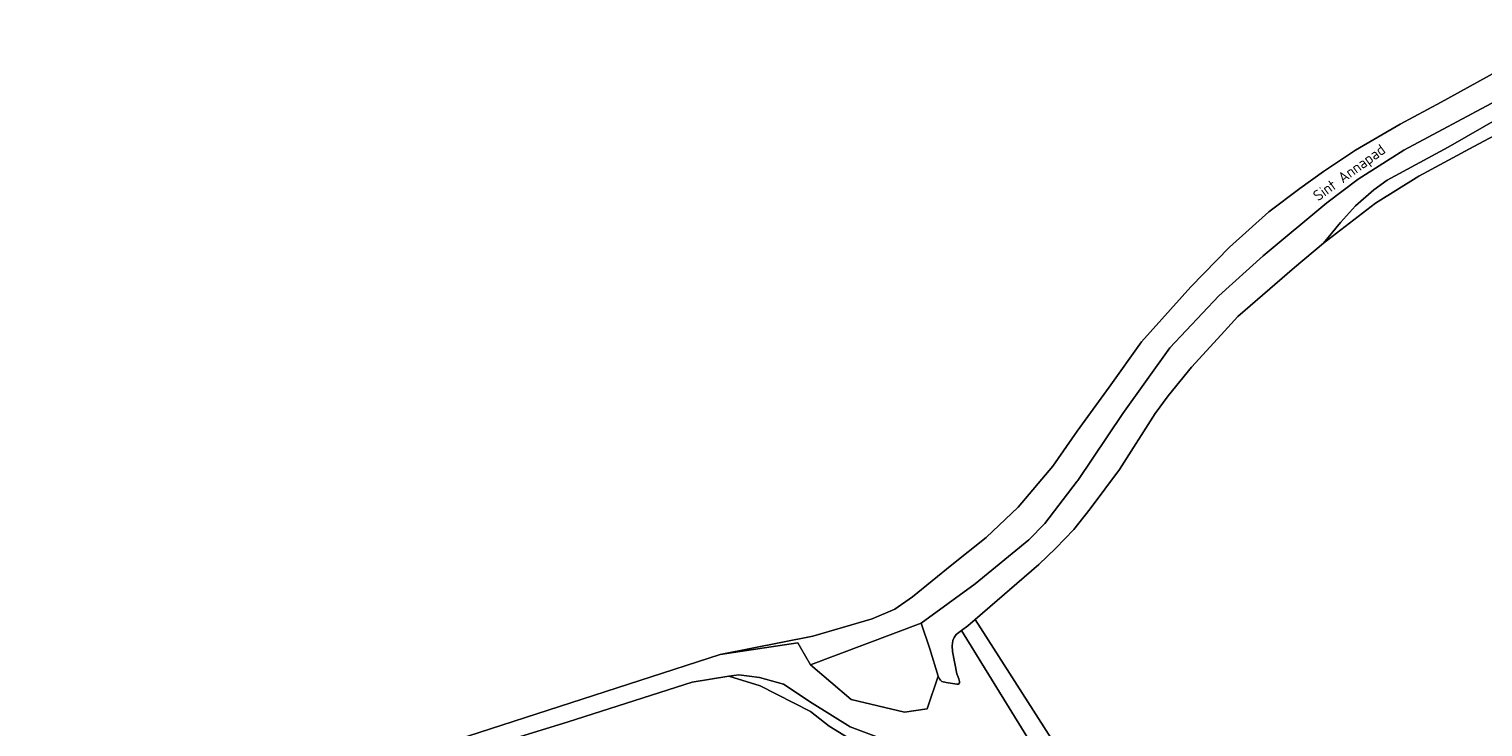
# Model space of a CAD drawing. Extents: x 184422 to 188298, y 343471 to 350189.
# Tile 343 of 513: x 186475 to 186717, y 348724 to 348841. Entities that reach past the tile are written whole.
import ezdxf
from ezdxf.enums import TextEntityAlignment as Align

# ---------------------------------------------------------------- set-up
doc = ezdxf.new("R2010")
doc.units = 0
for name, color, linetype, lineweight in [('B-WA-GR-GRAS-GV', 252, 'Continuous', 13), ('B-WA-GR-HOUTWAL-GV', 252, 'Continuous', 13), ('B-WA-OG-TOPOGRAFIE-T18', 252, 'Continuous', 18), ('B-WA-OG-WATER_GREPPEL-GV', 252, 'Continuous', 18), ('B-WA-VH-ONVERHARD-GV', 252, 'Continuous', 18)]:
    doc.layers.add(name, color=color, linetype=linetype, lineweight=lineweight)
doc.styles.add('NLCS-ISO-M1000-T18', font='NLCS-ISO.ttf', dxfattribs={"height": 1.8})

msp = doc.modelspace()

# ---------------------------------------------------------------- linework, layer by layer
at = {"layer": 'B-WA-GR-GRAS-GV', "flags": 128}
for points in [[(186536.163, 348719.106), (186589.705, 348736.386), (186605.177, 348739.48), (186615.047, 348742.361), (186618.824, 348743.96), (186621.758, 348745.991), (186628.335, 348751.343), (186634.01, 348755.922), (186639.362, 348760.951), (186645.165, 348767.786), (186649.228, 348773.59), (186654.515, 348780.941), (186659.932, 348788.485), (186668.121, 348797.642), (186674.569, 348804.284), (186681.147, 348810.152), (186686.305, 348814.02), (186690.239, 348816.858), (186695.591, 348820.404), (186703.006, 348824.725), (186709.841, 348828.4), (186731.894, 348840.587)], [(186536.163, 348719.106), (186589.705, 348736.386), (186605.177, 348739.48), (186615.047, 348742.361), (186618.824, 348743.96), (186621.758, 348745.991), (186628.335, 348751.343), (186634.01, 348755.922), (186639.362, 348760.951), (186645.165, 348767.786), (186649.228, 348773.59), (186654.515, 348780.941), (186659.932, 348788.485), (186668.121, 348797.642), (186674.569, 348804.284), (186681.147, 348810.152), (186686.305, 348814.02), (186690.239, 348816.858), (186695.591, 348820.404), (186703.006, 348824.725), (186709.841, 348828.4), (186731.894, 348840.587)], [(186536.163, 348719.106), (186589.705, 348736.386), (186605.177, 348739.48), (186615.047, 348742.361), (186618.824, 348743.96), (186621.758, 348745.991), (186628.335, 348751.343), (186634.01, 348755.922), (186639.362, 348760.951), (186645.165, 348767.786), (186649.228, 348773.59), (186654.515, 348780.941), (186659.932, 348788.485), (186668.121, 348797.642), (186674.569, 348804.284), (186681.147, 348810.152), (186686.305, 348814.02), (186690.239, 348816.858), (186695.591, 348820.404), (186703.006, 348824.725), (186709.841, 348828.4), (186731.894, 348840.587)], [(186731.894, 348840.587), (186709.841, 348828.4), (186703.006, 348824.725), (186695.591, 348820.404), (186690.239, 348816.858), (186686.305, 348814.02), (186681.147, 348810.152), (186674.569, 348804.284), (186668.121, 348797.642), (186659.932, 348788.485), (186654.515, 348780.941), (186649.228, 348773.59), (186645.165, 348767.786), (186639.362, 348760.951), (186634.01, 348755.922), (186628.335, 348751.343), (186621.758, 348745.991), (186618.824, 348743.96), (186615.047, 348742.361), (186605.177, 348739.48), (186589.705, 348736.386), (186602.626, 348738.352), (186603.081, 348737.559), (186604.742, 348734.666), (186623.201, 348741.61), (186632.217, 348748.183), (186641.13, 348755.495), (186643.81, 348758.22), (186649.177, 348765.264), (186649.297, 348765.421), (186656.803, 348776.555), (186664.653, 348787.468), (186672.821, 348796.137), (186680.209, 348802.841), (186690.82, 348811.636), (186696.004, 348815.582), (186703.654, 348820.4), (186719.002, 348828.616)], [(186731.894, 348840.587), (186709.841, 348828.4), (186703.006, 348824.725), (186695.591, 348820.404), (186690.239, 348816.858), (186686.305, 348814.02), (186681.147, 348810.152), (186674.569, 348804.284), (186668.121, 348797.642), (186659.932, 348788.485), (186654.515, 348780.941), (186649.228, 348773.59), (186645.165, 348767.786), (186639.362, 348760.951), (186634.01, 348755.922), (186628.335, 348751.343), (186621.758, 348745.991), (186618.824, 348743.96), (186615.047, 348742.361), (186605.177, 348739.48), (186589.705, 348736.386), (186602.626, 348738.352), (186603.081, 348737.559), (186604.742, 348734.666), (186623.201, 348741.61), (186632.217, 348748.183), (186641.13, 348755.495), (186643.81, 348758.22), (186649.177, 348765.264), (186649.297, 348765.421), (186656.803, 348776.555), (186664.653, 348787.468), (186672.821, 348796.137), (186680.209, 348802.841), (186690.82, 348811.636), (186696.004, 348815.582), (186703.654, 348820.4), (186719.002, 348828.616)], [(186731.894, 348840.587), (186709.841, 348828.4), (186703.006, 348824.725), (186695.591, 348820.404), (186690.239, 348816.858), (186686.305, 348814.02), (186681.147, 348810.152), (186674.569, 348804.284), (186668.121, 348797.642), (186659.932, 348788.485), (186654.515, 348780.941), (186649.228, 348773.59), (186645.165, 348767.786), (186639.362, 348760.951), (186634.01, 348755.922), (186628.335, 348751.343), (186621.758, 348745.991), (186618.824, 348743.96), (186615.047, 348742.361), (186605.177, 348739.48), (186589.705, 348736.386), (186602.626, 348738.352), (186603.081, 348737.559), (186604.742, 348734.666), (186623.201, 348741.61), (186632.217, 348748.183), (186641.13, 348755.495), (186643.81, 348758.22), (186649.177, 348765.264), (186649.297, 348765.421), (186656.803, 348776.555), (186664.653, 348787.468), (186672.821, 348796.137), (186680.209, 348802.841), (186690.82, 348811.636), (186696.004, 348815.582), (186703.654, 348820.4), (186719.002, 348828.616)], [(186726.57, 348827.032), (186715.297, 348821.007), (186706.134, 348816.074), (186698.891, 348811.589), (186690.272, 348804.935), (186685.392, 348800.875), (186680.108, 348796.27), (186675.963, 348792.726), (186673.206, 348789.657), (186668.246, 348784.261), (186664.379, 348779.474), (186662.212, 348776.57), (186656.262, 348767.201), (186651.341, 348760.666), (186648.664, 348757.235), (186645.638, 348754.108), (186642.8, 348751.388), (186632.213, 348742.257), (186645.814, 348720.958), (186684.65, 348660.007), (186703.216, 348665.877), (186715.741, 348670.428), (186719.185, 348671.321)], [(186726.57, 348827.032), (186715.297, 348821.007), (186706.134, 348816.074), (186698.891, 348811.589), (186690.272, 348804.935), (186685.392, 348800.875), (186680.108, 348796.27), (186675.963, 348792.726), (186673.206, 348789.657), (186668.246, 348784.261), (186664.379, 348779.474), (186662.212, 348776.57), (186656.262, 348767.201), (186651.341, 348760.666), (186648.664, 348757.235), (186645.638, 348754.108), (186642.8, 348751.388), (186632.213, 348742.257), (186645.814, 348720.958), (186684.65, 348660.007), (186703.216, 348665.877), (186715.741, 348670.428), (186719.185, 348671.321)], [(186726.57, 348827.032), (186715.297, 348821.007), (186706.134, 348816.074), (186698.891, 348811.589), (186690.272, 348804.935), (186685.392, 348800.875), (186680.108, 348796.27), (186675.963, 348792.726), (186673.206, 348789.657), (186668.246, 348784.261), (186664.379, 348779.474), (186662.212, 348776.57), (186656.262, 348767.201), (186651.341, 348760.666), (186648.664, 348757.235), (186645.638, 348754.108), (186642.8, 348751.388), (186632.213, 348742.257), (186645.814, 348720.958), (186684.65, 348660.007), (186703.216, 348665.877), (186715.741, 348670.428), (186719.185, 348671.321)], [(186723.032, 348827.797), (186711, 348820.932), (186700.851, 348815.447), (186698.637, 348813.837), (186695.572, 348811.12), (186693.063, 348808.375), (186690.272, 348804.935), (186698.891, 348811.589), (186706.134, 348816.074), (186715.297, 348821.007), (186726.57, 348827.032)], [(186723.032, 348827.797), (186711, 348820.932), (186700.851, 348815.447), (186698.637, 348813.837), (186695.572, 348811.12), (186693.063, 348808.375), (186690.272, 348804.935), (186698.891, 348811.589), (186706.134, 348816.074), (186715.297, 348821.007), (186726.57, 348827.032)], [(186723.032, 348827.797), (186711, 348820.932), (186700.851, 348815.447), (186698.637, 348813.837), (186695.572, 348811.12), (186693.063, 348808.375), (186690.272, 348804.935), (186698.891, 348811.589), (186706.134, 348816.074), (186715.297, 348821.007), (186726.57, 348827.032)], [(186645.814, 348720.958), (186632.213, 348742.257), (186630.98, 348741.193), (186629.927, 348740.411), (186675.508, 348666.465)], [(186645.814, 348720.958), (186632.213, 348742.257), (186630.98, 348741.193), (186629.927, 348740.411), (186675.508, 348666.465)], [(186645.814, 348720.958), (186632.213, 348742.257), (186630.98, 348741.193), (186629.927, 348740.411), (186675.508, 348666.465)], [(186612.749, 348721.497), (186607.854, 348724.488), (186604.735, 348726.934), (186596.388, 348731.218), (186591.133, 348732.781), (186585.016, 348731.829), (186564.377, 348725.198), (186474.542, 348697.538)], [(186612.749, 348721.497), (186607.854, 348724.488), (186604.735, 348726.934), (186596.388, 348731.218), (186591.133, 348732.781), (186585.016, 348731.829), (186564.377, 348725.198), (186474.542, 348697.538)], [(186612.749, 348721.497), (186607.854, 348724.488), (186604.735, 348726.934), (186596.388, 348731.218), (186591.133, 348732.781), (186585.016, 348731.829), (186564.377, 348725.198), (186474.542, 348697.538)]]:
    msp.add_lwpolyline(points, dxfattribs=at)
at = {"layer": 'B-WA-GR-HOUTWAL-GV', "flags": 128}
msp.add_lwpolyline([(186604.742, 348734.666), (186611.526, 348728.909), (186620.426, 348726.826), (186624.181, 348727.381), (186626.014, 348732.784), (186624.643, 348737.362), (186623.201, 348741.61)], close=True, dxfattribs=at)
msp.add_lwpolyline([(186604.742, 348734.666), (186611.526, 348728.909), (186620.426, 348726.826), (186624.181, 348727.381), (186626.014, 348732.784), (186624.643, 348737.362), (186623.201, 348741.61)], close=True, dxfattribs=at)
msp.add_lwpolyline([(186604.742, 348734.666), (186611.526, 348728.909), (186620.426, 348726.826), (186624.181, 348727.381), (186626.014, 348732.784), (186624.643, 348737.362), (186623.201, 348741.61)], close=True, dxfattribs=at)
for points in [[(186682.748, 348643.391), (186682.897, 348643.175), (186684.11, 348644.003), (186676.665, 348657.845), (186672.779, 348665.007), (186642.025, 348715.324), (186636.919, 348721.207), (186634.078, 348722.322), (186631.531, 348722.628), (186628.985, 348722.221), (186625.114, 348721.203), (186617.575, 348722.017), (186611.361, 348724.357), (186605.045, 348728.324), (186600.257, 348731.478), (186596.284, 348732.597), (186592.82, 348733.004), (186591.133, 348732.781)], [(186682.748, 348643.391), (186682.897, 348643.175), (186684.11, 348644.003), (186676.665, 348657.845), (186672.779, 348665.007), (186642.025, 348715.324), (186636.919, 348721.207), (186634.078, 348722.322), (186631.531, 348722.628), (186628.985, 348722.221), (186625.114, 348721.203), (186617.575, 348722.017), (186611.361, 348724.357), (186605.045, 348728.324), (186600.257, 348731.478), (186596.284, 348732.597), (186592.82, 348733.004), (186591.133, 348732.781)], [(186682.748, 348643.391), (186682.897, 348643.175), (186684.11, 348644.003), (186676.665, 348657.845), (186672.779, 348665.007), (186642.025, 348715.324), (186636.919, 348721.207), (186634.078, 348722.322), (186631.531, 348722.628), (186628.985, 348722.221), (186625.114, 348721.203), (186617.575, 348722.017), (186611.361, 348724.357), (186605.045, 348728.324), (186600.257, 348731.478), (186596.284, 348732.597), (186592.82, 348733.004), (186591.133, 348732.781)], [(186591.133, 348732.781), (186596.388, 348731.218), (186604.735, 348726.934), (186607.854, 348724.488), (186612.749, 348721.497)], [(186591.133, 348732.781), (186596.388, 348731.218), (186604.735, 348726.934), (186607.854, 348724.488), (186612.749, 348721.497)], [(186591.133, 348732.781), (186596.388, 348731.218), (186604.735, 348726.934), (186607.854, 348724.488), (186612.749, 348721.497)]]:
    msp.add_lwpolyline(points, dxfattribs=at)
at = {"layer": 'B-WA-OG-WATER_GREPPEL-GV', "flags": 128}
msp.add_lwpolyline([(186719.002, 348828.616), (186703.654, 348820.4), (186696.004, 348815.582), (186690.82, 348811.636), (186680.209, 348802.841), (186672.821, 348796.137), (186664.653, 348787.468), (186656.803, 348776.555), (186649.297, 348765.421), (186649.177, 348765.264), (186643.81, 348758.22), (186641.13, 348755.495), (186632.217, 348748.183), (186623.201, 348741.61), (186624.643, 348737.362), (186626.014, 348732.784), (186626.272, 348732.363), (186626.424, 348732.153), (186626.66, 348731.918), (186627.361, 348731.752), (186629.173, 348731.444), (186629.445, 348731.448), (186629.571, 348731.666), (186629.599, 348731.897), (186629.489, 348732.359), (186629.172, 348733.198), (186628.443, 348736.898), (186628.355, 348737.84), (186628.499, 348738.724), (186628.71, 348739.237), (186629.019, 348739.737), (186629.927, 348740.411), (186630.98, 348741.193), (186632.213, 348742.257), (186642.8, 348751.388), (186645.638, 348754.108), (186648.664, 348757.235), (186651.341, 348760.666), (186656.262, 348767.201), (186662.212, 348776.57), (186664.379, 348779.474), (186668.246, 348784.261), (186673.206, 348789.657), (186675.963, 348792.726), (186680.108, 348796.27), (186685.392, 348800.875), (186690.272, 348804.935), (186693.063, 348808.375), (186695.572, 348811.12), (186698.637, 348813.837), (186700.851, 348815.447), (186711, 348820.932), (186723.032, 348827.797)], dxfattribs=at)
msp.add_lwpolyline([(186719.002, 348828.616), (186703.654, 348820.4), (186696.004, 348815.582), (186690.82, 348811.636), (186680.209, 348802.841), (186672.821, 348796.137), (186664.653, 348787.468), (186656.803, 348776.555), (186649.297, 348765.421), (186649.177, 348765.264), (186643.81, 348758.22), (186641.13, 348755.495), (186632.217, 348748.183), (186623.201, 348741.61), (186624.643, 348737.362), (186626.014, 348732.784), (186626.272, 348732.363), (186626.424, 348732.153), (186626.66, 348731.918), (186627.361, 348731.752), (186629.173, 348731.444), (186629.445, 348731.448), (186629.571, 348731.666), (186629.599, 348731.897), (186629.489, 348732.359), (186629.172, 348733.198), (186628.443, 348736.898), (186628.355, 348737.84), (186628.499, 348738.724), (186628.71, 348739.237), (186629.019, 348739.737), (186629.927, 348740.411), (186630.98, 348741.193), (186632.213, 348742.257), (186642.8, 348751.388), (186645.638, 348754.108), (186648.664, 348757.235), (186651.341, 348760.666), (186656.262, 348767.201), (186662.212, 348776.57), (186664.379, 348779.474), (186668.246, 348784.261), (186673.206, 348789.657), (186675.963, 348792.726), (186680.108, 348796.27), (186685.392, 348800.875), (186690.272, 348804.935), (186693.063, 348808.375), (186695.572, 348811.12), (186698.637, 348813.837), (186700.851, 348815.447), (186711, 348820.932), (186723.032, 348827.797)], dxfattribs=at)
msp.add_lwpolyline([(186719.002, 348828.616), (186703.654, 348820.4), (186696.004, 348815.582), (186690.82, 348811.636), (186680.209, 348802.841), (186672.821, 348796.137), (186664.653, 348787.468), (186656.803, 348776.555), (186649.297, 348765.421), (186649.177, 348765.264), (186643.81, 348758.22), (186641.13, 348755.495), (186632.217, 348748.183), (186623.201, 348741.61), (186624.643, 348737.362), (186626.014, 348732.784), (186626.272, 348732.363), (186626.424, 348732.153), (186626.66, 348731.918), (186627.361, 348731.752), (186629.173, 348731.444), (186629.445, 348731.448), (186629.571, 348731.666), (186629.599, 348731.897), (186629.489, 348732.359), (186629.172, 348733.198), (186628.443, 348736.898), (186628.355, 348737.84), (186628.499, 348738.724), (186628.71, 348739.237), (186629.019, 348739.737), (186629.927, 348740.411), (186630.98, 348741.193), (186632.213, 348742.257), (186642.8, 348751.388), (186645.638, 348754.108), (186648.664, 348757.235), (186651.341, 348760.666), (186656.262, 348767.201), (186662.212, 348776.57), (186664.379, 348779.474), (186668.246, 348784.261), (186673.206, 348789.657), (186675.963, 348792.726), (186680.108, 348796.27), (186685.392, 348800.875), (186690.272, 348804.935), (186693.063, 348808.375), (186695.572, 348811.12), (186698.637, 348813.837), (186700.851, 348815.447), (186711, 348820.932), (186723.032, 348827.797)], dxfattribs=at)
at = {"layer": 'B-WA-VH-ONVERHARD-GV', "flags": 128}
for points in [[(186675.508, 348666.465), (186629.927, 348740.411), (186629.019, 348739.737), (186628.71, 348739.237), (186628.499, 348738.724), (186628.355, 348737.84), (186628.443, 348736.898), (186629.172, 348733.198), (186629.489, 348732.359), (186629.599, 348731.897), (186629.571, 348731.666), (186629.445, 348731.448), (186629.173, 348731.444), (186627.361, 348731.752), (186626.66, 348731.918), (186626.424, 348732.153), (186626.272, 348732.363), (186626.014, 348732.784), (186624.181, 348727.381), (186620.426, 348726.826), (186611.526, 348728.909), (186604.742, 348734.666), (186603.081, 348737.559), (186602.626, 348738.352), (186589.705, 348736.386), (186536.163, 348719.106)], [(186675.508, 348666.465), (186629.927, 348740.411), (186629.019, 348739.737), (186628.71, 348739.237), (186628.499, 348738.724), (186628.355, 348737.84), (186628.443, 348736.898), (186629.172, 348733.198), (186629.489, 348732.359), (186629.599, 348731.897), (186629.571, 348731.666), (186629.445, 348731.448), (186629.173, 348731.444), (186627.361, 348731.752), (186626.66, 348731.918), (186626.424, 348732.153), (186626.272, 348732.363), (186626.014, 348732.784), (186624.181, 348727.381), (186620.426, 348726.826), (186611.526, 348728.909), (186604.742, 348734.666), (186603.081, 348737.559), (186602.626, 348738.352), (186589.705, 348736.386), (186536.163, 348719.106)], [(186675.508, 348666.465), (186629.927, 348740.411), (186629.019, 348739.737), (186628.71, 348739.237), (186628.499, 348738.724), (186628.355, 348737.84), (186628.443, 348736.898), (186629.172, 348733.198), (186629.489, 348732.359), (186629.599, 348731.897), (186629.571, 348731.666), (186629.445, 348731.448), (186629.173, 348731.444), (186627.361, 348731.752), (186626.66, 348731.918), (186626.424, 348732.153), (186626.272, 348732.363), (186626.014, 348732.784), (186624.181, 348727.381), (186620.426, 348726.826), (186611.526, 348728.909), (186604.742, 348734.666), (186603.081, 348737.559), (186602.626, 348738.352), (186589.705, 348736.386), (186536.163, 348719.106)], [(186474.542, 348697.538), (186564.377, 348725.198), (186585.016, 348731.829), (186591.133, 348732.781), (186592.82, 348733.004), (186596.284, 348732.597), (186600.257, 348731.478), (186605.045, 348728.324), (186611.361, 348724.357), (186617.575, 348722.017)], [(186474.542, 348697.538), (186564.377, 348725.198), (186585.016, 348731.829), (186591.133, 348732.781), (186592.82, 348733.004), (186596.284, 348732.597), (186600.257, 348731.478), (186605.045, 348728.324), (186611.361, 348724.357), (186617.575, 348722.017)], [(186474.542, 348697.538), (186564.377, 348725.198), (186585.016, 348731.829), (186591.133, 348732.781), (186592.82, 348733.004), (186596.284, 348732.597), (186600.257, 348731.478), (186605.045, 348728.324), (186611.361, 348724.357), (186617.575, 348722.017)]]:
    msp.add_lwpolyline(points, dxfattribs=at)

# ---------------------------------------------------------------- texts
at = {"layer": 'B-WA-OG-TOPOGRAFIE-T18', "style": 'NLCS-ISO-M1000-T18'}
msp.add_text('Sint Annapad', height=1.8, rotation=36, dxfattribs=at).set_placement((186694.679, 348816.476), align=Align.MIDDLE)
msp.add_text('Sint Annapad', height=1.8, rotation=36, dxfattribs=at).set_placement((186694.679, 348816.476), align=Align.MIDDLE)
msp.add_text('Sint Annapad', height=1.8, rotation=36, dxfattribs=at).set_placement((186694.679, 348816.476), align=Align.MIDDLE)

doc.saveas('drawing.dxf')
